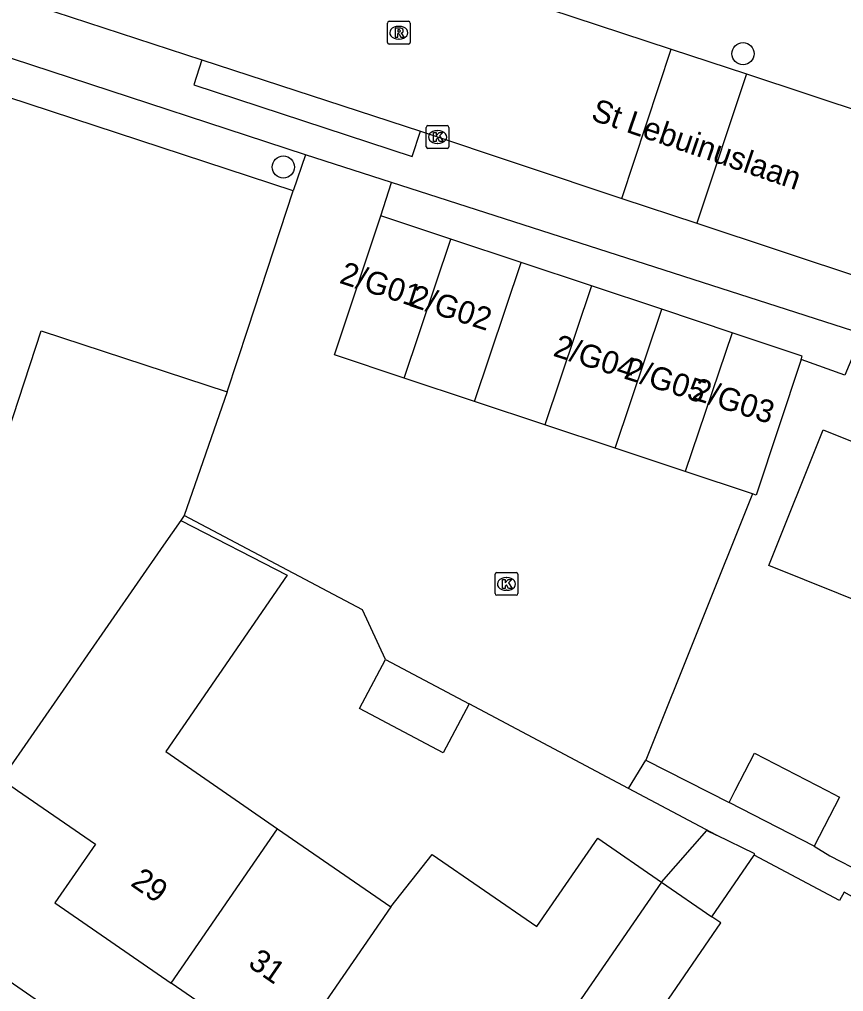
# Model space of a CAD drawing. Extents: x 162812 to 163818, y 381639 to 382470.
# Drawn here: x 163168.45 to 163204.72, y 381991.16 to 382033.92 of the extents above; entities that cross this region are included whole.
import ezdxf

# ---------------------------------------------------------------- set-up
doc = ezdxf.new("R2010")
doc.units = 0
for name, color, linetype in [('IMGEO_Boom', 7, 'Continuous'), ('IMGEO_Erf', 7, 'Continuous'), ('IMGEO_Kolk', 7, 'Continuous'), ('IMGEO_Muur', 7, 'Continuous'), ('IMGEO_Openbare_ruimte_label', 7, 'Continuous'), ('IMGEO_Pand', 7, 'Continuous'), ('IMGEO_Pand_nummerreeks', 7, 'Continuous'), ('IMGEO_Rijbaan_lokaal_open', 7, 'Continuous'), ('IMGEO_Rioolput', 7, 'Continuous'), ('IMGEO_Voetpad_open', 7, 'Continuous')]:
    doc.layers.add(name, color=color, linetype=linetype)

msp = doc.modelspace()

# ---------------------------------------------------------------- linework, layer by layer
at = {"layer": 'IMGEO_Boom'}
for centre in [(163200.296, 382032.417), (163180.068, 382027.43)]:
    msp.add_circle(centre, 0.489, dxfattribs=at)
at = {"layer": 'IMGEO_Erf'}
msp.add_lwpolyline([(163175.702, 382012.106), (163175.55, 382011.886)], dxfattribs=at)
at = {"layer": 'IMGEO_Kolk'}
for p, q in [((163186.351, 382028.325), (163186.351, 382029.177)), ((163186.426, 382029.251), (163187.278, 382029.251)), ((163186.839, 382029.031), (163186.864, 382029.031)), ((163187.352, 382029.177), (163187.352, 382028.325)), ((163186.862, 382028.471), (163186.837, 382028.471)), ((163187.278, 382028.251), (163186.426, 382028.251)), ((163189.384, 382008.662), (163189.384, 382009.514)), ((163189.459, 382009.588), (163190.311, 382009.588)), ((163189.872, 382009.368), (163189.897, 382009.368)), ((163190.385, 382009.514), (163190.385, 382008.662)), ((163189.895, 382008.808), (163189.87, 382008.808)), ((163190.311, 382008.588), (163189.459, 382008.588))]:
    msp.add_line(p, q, dxfattribs=at)
for points in [[(163186.351, 382028.325), (163186.351, 382029.177)], [(163186.426, 382029.251), (163187.278, 382029.251)], [(163186.672, 382028.951), (163186.795, 382028.951), (163186.795, 382028.8), (163186.925, 382028.951), (163187.089, 382028.951), (163186.943, 382028.8), (163187.096, 382028.551), (163186.944, 382028.551), (163186.859, 382028.715), (163186.795, 382028.648), (163186.795, 382028.551), (163186.672, 382028.551), (163186.672, 382028.951)], [(163187.352, 382029.177), (163187.352, 382028.325)], [(163187.278, 382028.251), (163186.426, 382028.251)], [(163189.384, 382008.662), (163189.384, 382009.514)], [(163189.459, 382009.588), (163190.311, 382009.588)], [(163189.705, 382009.288), (163189.828, 382009.288), (163189.828, 382009.137), (163189.958, 382009.288), (163190.122, 382009.288), (163189.976, 382009.137), (163190.129, 382008.888), (163189.977, 382008.888), (163189.892, 382009.052), (163189.828, 382008.985), (163189.828, 382008.888), (163189.705, 382008.888), (163189.705, 382009.288)], [(163190.385, 382009.514), (163190.385, 382008.662)], [(163190.311, 382008.588), (163189.459, 382008.588)]]:
    msp.add_lwpolyline(points, dxfattribs=at)
for centre, start, end in [((163186.428, 382029.175), 91.552, 178.448), ((163186.428, 382029.175), 91.552, 178.448), ((163187.276, 382029.175), 1.552, 88.448), ((163187.276, 382029.175), 1.552, 88.448), ((163186.428, 382028.327), 181.552, 268.448), ((163186.428, 382028.327), 181.552, 268.448), ((163187.276, 382028.327), 271.552, 358.448), ((163187.276, 382028.327), 271.552, 358.448), ((163189.461, 382009.512), 91.552, 178.448), ((163189.461, 382009.512), 91.552, 178.448), ((163190.309, 382009.512), 1.552, 88.448), ((163190.309, 382009.512), 1.552, 88.448), ((163189.461, 382008.664), 181.552, 268.448), ((163189.461, 382008.664), 181.552, 268.448), ((163190.309, 382008.664), 271.552, 358.448), ((163190.309, 382008.664), 271.552, 358.448)]:
    msp.add_arc(centre, 0.0765, start, end, dxfattribs=at)
for centre, major_axis, ratio, start_param, end_param in [((163186.838, 382028.751), (-0.387, 0.002), 0.722429, 4.712389, 7.853982), ((163186.863, 382028.751), (-0.39, 0.002), 0.717154, 1.570796, 4.712389), ((163189.871, 382009.088), (-0.387, 0.002), 0.722429, 4.712389, 7.853982), ((163189.896, 382009.088), (-0.39, 0.002), 0.717154, 1.570796, 4.712389)]:
    msp.add_ellipse(centre, major_axis=major_axis, ratio=ratio, start_param=start_param, end_param=end_param, dxfattribs=at)
at = {"layer": 'IMGEO_Muur'}
msp.add_lwpolyline([(163200.707, 382013.051), (163196.015, 382001.328)], dxfattribs=at)
at = {"layer": 'IMGEO_Pand'}
for points in [[(163180.491, 382026.378), (163163.058, 382032.097), (163161.135, 382026.232), (163159.709, 382026.7), (163158.7, 382023.623), (163158.916, 382023.552), (163156.254, 382015.436), (163159.522, 382014.364), (163158.189, 382010.298), (163161.724, 382007.587), (163164.916, 382011.705), (163166.441, 382011.205), (163169.402, 382020.229), (163177.593, 382017.542)], [(163177.593, 382017.542), (163178.496, 382020.295), (163180.491, 382026.378)], [(163185.384, 382018.146), (163182.315, 382019.166), (163184.35, 382025.284)], [(163187.442, 382024.256), (163184.35, 382025.284)], [(163185.384, 382018.146), (163187.442, 382024.256)], [(163190.535, 382023.228), (163187.442, 382024.256)], [(163188.476, 382017.118), (163190.535, 382023.228)], [(163193.627, 382022.199), (163190.535, 382023.228)], [(163193.627, 382022.199), (163191.569, 382016.089)], [(163196.72, 382021.171), (163193.627, 382022.199)], [(163194.661, 382015.061), (163196.72, 382021.171)], [(163199.812, 382020.143), (163196.72, 382021.171)], [(163199.812, 382020.143), (163197.753, 382014.033)], [(163202.855, 382018.967), (163202.904, 382019.115), (163199.812, 382020.143)], [(163202.855, 382018.967), (163200.87, 382012.997), (163200.707, 382013.051)], [(163207.627, 382007.41), (163206.066, 382008.038), (163201.426, 382009.906), (163203.821, 382015.873), (163207.373, 382014.447), (163209.059, 382018.648)], [(163188.476, 382017.118), (163185.384, 382018.146)], [(163191.569, 382016.089), (163188.476, 382017.118)], [(163194.661, 382015.061), (163191.569, 382016.089)], [(163197.753, 382014.033), (163194.661, 382015.061)], [(163200.707, 382013.051), (163197.753, 382014.033)], [(163175.55, 382011.886), (163174.79, 382010.79), (163171.316, 382005.776), (163170.503, 382004.602), (163167.654, 382000.492), (163168.37, 382000), (163171.797, 381997.646), (163170.009, 381995.052), (163175.126, 381991.526)], [(163175.55, 382011.886), (163180.237, 382009.481), (163175.645, 382002.802), (163174.897, 382001.714), (163177.378, 382000), (163179.809, 381998.321)], [(163188.246, 382003.821), (163187.1, 382001.656), (163183.422, 382003.602), (163184.568, 382005.768)], [(163184.568, 382005.768), (163188.246, 382003.821)], [(163199.68, 381999.473), (163199.951, 382000), (163200.793, 382001.64), (163203.986, 382000), (163204.545, 381999.713), (163203.432, 381997.546)], [(163203.432, 381997.546), (163199.68, 381999.473)], [(163175.126, 381991.526), (163179.809, 381998.321)], [(163179.809, 381998.321), (163184.795, 381994.877)], [(163196.706, 381995.973), (163198.704, 381998.239), (163199.131, 381998.031)], [(163184.795, 381994.877), (163186.616, 381997.179), (163191.214, 381994.011), (163193.899, 381997.908), (163196.706, 381995.973)], [(163200.782, 381997.153), (163200.821, 381997.21), (163199.131, 381998.031)], [(163198.919, 381994.448), (163200.782, 381997.153)], [(163196.706, 381995.973), (163191.16, 381987.922)], [(163196.706, 381995.973), (163198.919, 381994.448)], [(163184.795, 381994.877), (163180.117, 381988.086)], [(163201.573, 381986.927), (163196.657, 381990.314), (163199.317, 381994.174), (163198.919, 381994.448)], [(163180.117, 381988.086), (163175.126, 381991.526)]]:
    msp.add_lwpolyline(points, dxfattribs=at)
at = {"layer": 'IMGEO_Rijbaan_lokaal_open'}
for points in [[(163161.734, 382044.254), (163197.135, 382032.623)], [(163159.567, 382037.737), (163160.645, 382037.327), (163176.484, 382032.15)], [(163194.957, 382026.049), (163197.135, 382032.623)], [(163197.135, 382032.623), (163200.444, 382031.53)], [(163176.484, 382032.15), (163186.097, 382029.003)], [(163200.444, 382031.53), (163198.267, 382024.955)], [(163200.444, 382031.53), (163208.637, 382028.823), (163209.414, 382028.496)], [(163186.097, 382029.003), (163194.957, 382026.049)], [(163181.042, 382027.961), (163180.491, 382026.378)], [(163184.822, 382026.746), (163181.042, 382027.961)], [(163184.35, 382025.284), (163184.822, 382026.746)], [(163194.957, 382026.049), (163198.267, 382024.955)], [(163198.267, 382024.955), (163205.64, 382022.508), (163238.551, 382009.339)], [(163177.593, 382017.542), (163175.702, 382012.106)], [(163200.707, 382013.051), (163196.015, 382001.328)], [(163184.568, 382005.768), (163183.546, 382007.944), (163175.702, 382012.106)], [(163195.262, 382000.089), (163188.246, 382003.821)], [(163195.262, 382000.089), (163196.015, 382001.328)]]:
    msp.add_lwpolyline(points, dxfattribs=at)
at = {"layer": 'IMGEO_Rioolput'}
for p, q in [((163184.646, 382032.915), (163184.646, 382033.767)), ((163184.721, 382033.841), (163185.573, 382033.841)), ((163185.134, 382033.621), (163185.159, 382033.621)), ((163185.647, 382033.767), (163185.647, 382032.915)), ((163185.573, 382032.841), (163184.721, 382032.841)), ((163185.157, 382033.061), (163185.132, 382033.061))]:
    msp.add_line(p, q, dxfattribs=at)
for points in [[(163184.646, 382032.915), (163184.646, 382033.767)], [(163184.721, 382033.841), (163185.573, 382033.841)], [(163185.647, 382033.767), (163185.647, 382032.915)], [(163185.235, 382033.539), (163184.983, 382033.541), (163184.983, 382033.141)], [(163184.983, 382033.141), (163185.107, 382033.141), (163185.107, 382033.303), (163185.118, 382033.303)], [(163185.161, 382033.46), (163185.107, 382033.46), (163185.107, 382033.379)], [(163185.107, 382033.379), (163185.159, 382033.379)], [(163185.165, 382033.274), (163185.236, 382033.141), (163185.376, 382033.141), (163185.311, 382033.267)], [(163185.573, 382032.841), (163184.721, 382032.841)]]:
    msp.add_lwpolyline(points, dxfattribs=at)
for centre, radius, start, end in [((163184.723, 382033.765), 0.0765, 91.552, 178.448), ((163184.723, 382033.765), 0.0765, 91.552, 178.448), ((163185.571, 382033.765), 0.0765, 1.552, 88.448), ((163185.571, 382033.765), 0.0765, 1.552, 88.448), ((163185.117, 382033.25), 0.0533, 26.0293, 88.6989), ((163185.143, 382033.568), 0.19, 274.7715, 282.9687), ((163185.167, 382033.364), 0.0964, 77.0061, 93.1865), ((163185.181, 382033.421), 0.0378, 276.6634, 79.6772), ((163185.234, 382033.429), 0.109, 350.3612, 89.416), ((163185.232, 382033.429), 0.112, 277.5842, 350.9817), ((163185.216, 382033.214), 0.108, 29.5134, 73.7905), ((163184.723, 382032.917), 0.0765, 181.552, 268.448), ((163184.723, 382032.917), 0.0765, 181.552, 268.448), ((163185.571, 382032.917), 0.0765, 271.552, 358.448), ((163185.571, 382032.917), 0.0765, 271.552, 358.448)]:
    msp.add_arc(centre, radius, start, end, dxfattribs=at)
for centre, major_axis, ratio, start_param, end_param in [((163185.133, 382033.341), (-0.387, 0.002), 0.722429, 4.712389, 7.853982), ((163185.158, 382033.341), (-0.39, 0.002), 0.717154, 1.570796, 4.712389)]:
    msp.add_ellipse(centre, major_axis=major_axis, ratio=ratio, start_param=start_param, end_param=end_param, dxfattribs=at)
at = {"layer": 'IMGEO_Voetpad_open'}
for points in [[(163181.042, 382027.961), (163158.644, 382035.308)], [(163176.484, 382032.15), (163176.126, 382031.046), (163185.727, 382027.896), (163186.097, 382029.003)], [(163205.535, 382020.087), (163184.822, 382026.746)], [(163205.535, 382020.087), (163204.774, 382018.279), (163202.855, 382018.967)], [(163147.249, 382005.964), (163155.874, 382000), (163183.007, 381981.238)], [(163196.015, 382001.328), (163199.68, 381999.473)], [(163199.131, 381998.031), (163195.262, 382000.089)], [(163203.432, 381997.546), (163204.118, 381997.132), (163205.539, 381996.395)], [(163229.667, 381982.165), (163211.704, 381991.627), (163207.628, 381993.909), (163204.743, 381995.523), (163204.538, 381995.156), (163200.782, 381997.153)]]:
    msp.add_lwpolyline(points, dxfattribs=at)

# ---------------------------------------------------------------- texts
at = {"layer": 'IMGEO_Openbare_ruimte_label'}
msp.add_text('St Lebuinuslaan', height=1, rotation=341.0939, dxfattribs=at).set_placement((163193.557, 382029.518))
at = {"layer": 'IMGEO_Pand_nummerreeks'}
for s, rotation, p in [('2/G01', 342.1746, (163182.487, 382022.341)), ('2/G02', 342.1746, (163185.563, 382021.332)), ('2/G04', 342.1746, (163191.893, 382019.137)), ('2/G05', 342.1746, (163195.004, 382018.142)), ('2/G03', 342.1746, (163198.004, 382017.235)), ('29', 325.4277, (163173.296, 381995.848)), ('31', 325.4279, (163178.463, 381992.287))]:
    msp.add_text(s, height=1, rotation=rotation, dxfattribs=at).set_placement(p)

doc.saveas('drawing.dxf')
